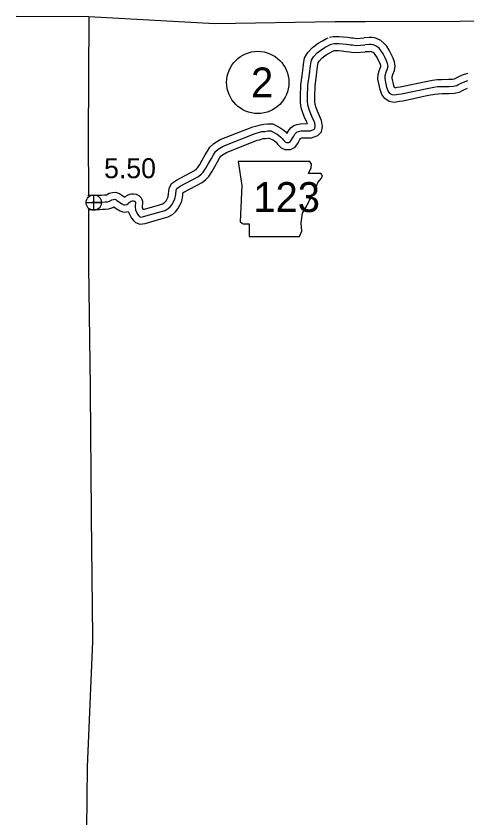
# Model space of a CAD drawing. Extents: x -83719 to 153526, y -11835 to 11446.
# Drawn here: x -2217 to -1899, y 3351 to 3918 of the extents above; entities that cross this region are included whole.
import ezdxf

# ---------------------------------------------------------------- set-up
doc = ezdxf.new("R2010")
doc.units = 0
for name, color, linetype in [('Level 10', 7, 'Continuous'), ('Level 2', 7, 'Continuous'), ('Level 21', 7, 'Continuous'), ('Level 25', 7, 'Continuous'), ('Level 26', 7, 'Continuous'), ('Level 27', 7, 'Continuous'), ('Level 59', 7, 'Continuous')]:
    doc.layers.add(name, color=color, linetype=linetype)

msp = doc.modelspace()

# ---------------------------------------------------------------- linework, layer by layer
at = {"layer": 'Level 10'}
for points in [[(-2153.53, 3791.52), (-2153.22, 3791.62), (-2151.37, 3792.74), (-2149.11, 3793.22), (-2146.88, 3793.42), (-2144.2, 3792.46), (-2143.08, 3791.66), (-2140.47, 3789.88), (-2139.58, 3790.54), (-2138.13, 3791.57), (-2136.77, 3791.92), (-2135.74, 3792.16), (-2134.34, 3792.26), (-2132.39, 3792), (-2130.48, 3791.13), (-2128.74, 3789.41), (-2127.96, 3786.98), (-2127.94, 3785.05), (-2128.07, 3783.75), (-2128.09, 3782.87), (-2128.04, 3782.29), (-2127.52, 3781.25), (-2118.31, 3783.84), (-2115.91, 3784.51), (-2113.82, 3785.15), (-2112.65, 3785.81), (-2111.9, 3786.49), (-2111.28, 3787.27), (-2109.77, 3790.06), (-2109.42, 3792.33), (-2109.08, 3796.07), (-2107.45, 3799.49), (-2103.89, 3801.86), (-2091.11, 3808.77), (-2089.69, 3809.82), (-2088.96, 3810.59), (-2087.5, 3813.03), (-2085.66, 3816.05), (-2083.59, 3819.74), (-2082.06, 3822.42), (-2080.32, 3825.24), (-2077.48, 3827.88), (-2073.06, 3830.49), (-2049.89, 3839.59), (-2047.87, 3840.08), (-2044.59, 3841.07), (-2042.11, 3841.33), (-2039.57, 3841.64), (-2035.89, 3841.61), (-2030.22, 3838.62), (-2028.78, 3837.6), (-2026.7, 3835.97), (-2025.75, 3834.91), (-2025.43, 3835.49), (-2024.32, 3837.37), (-2022.8, 3838.98), (-2020.97, 3840.38), (-2018.91, 3841.15), (-2016.42, 3841.66), (-2011.42, 3841.83), (-2012.09, 3843.21), (-2013.58, 3846.92), (-2014.58, 3849.46), (-2015.81, 3853.02), (-2016.26, 3856.75), (-2016.26, 3860.84), (-2015.98, 3869.11), (-2014.98, 3877.51), (-2014.06, 3883.52), (-2013.42, 3888.36), (-2011.03, 3892.14), (-2007.74, 3895.65), (-2003.69, 3898.71), (-2000.8, 3900.33), (-1997.88, 3901.95), (-1996.68, 3902.5)], [(-1995.76, 3902.82), (-1993.12, 3903.46), (-1990.63, 3903.39), (-1988.85, 3903.36), (-1986.19, 3903.09), (-1983.17, 3902.81), (-1980.3, 3902.49), (-1978.99, 3902.33), (-1976.73, 3902.07), (-1971.24, 3902.43)], [(-1898.25, 3877.22), (-1901.97, 3876.06), (-1905.2, 3874.57), (-1907.16, 3873.54), (-1907.65, 3873.27), (-1908.85, 3873.04), (-1911.68, 3872.92), (-1916.57, 3872.86), (-1919.81, 3872.68), (-1922.92, 3872.35), (-1927.77, 3871.38), (-1945.82, 3867.61), (-1947.94, 3867.24), (-1949.18, 3867.03), (-1949.66, 3866.96), (-1949.9, 3867.28), (-1950.42, 3868.67), (-1951.51, 3874), (-1951.45, 3874.97), (-1950.94, 3876.6), (-1949.96, 3879.44), (-1949.36, 3882.34), (-1949.87, 3885.42), (-1950.78, 3888.02), (-1951.93, 3890.49), (-1953.58, 3893.61), (-1955.41, 3896.45), (-1957.1, 3898.51), (-1959.55, 3900.65), (-1962.13, 3901.83), (-1963.86, 3902.31), (-1966, 3902.71), (-1967.81, 3902.64), (-1971.22, 3902.43)], [(-2151.77, 3781.59), (-2148.78, 3782.54), (-2148.12, 3782.99), (-2145.57, 3781.26), (-2144.95, 3780.86), (-2143.63, 3780.11), (-2142, 3779.55), (-2140.33, 3779.29), (-2137.94, 3779.72), (-2135.62, 3775.09), (-2134.32, 3773.38), (-2132.84, 3771.93), (-2129.72, 3770.68), (-2126.11, 3771.26), (-2115.62, 3774.21), (-2113.11, 3774.91), (-2109.82, 3775.91), (-2106.75, 3777.67), (-2104.59, 3779.61), (-2102.91, 3781.73), (-2100.15, 3786.83), (-2099.49, 3791.11), (-2099.33, 3792.89), (-2098.72, 3793.29), (-2085.74, 3800.31), (-2083.06, 3802.29), (-2080.95, 3804.48), (-2078.93, 3807.87), (-2077.02, 3811.01), (-2074.89, 3814.82), (-2073.47, 3817.3), (-2072.52, 3818.83), (-2071.46, 3819.82), (-2068.67, 3821.47), (-2046.86, 3830.03), (-2045.24, 3830.43), (-2042.61, 3831.22), (-2040.97, 3831.39), (-2038.99, 3831.64), (-2038.41, 3831.63), (-2035.46, 3830.08), (-2034.76, 3829.59), (-2033.56, 3828.64), (-2032.99, 3828), (-2032.46, 3827.25), (-2031.4, 3826.1), (-2029.97, 3824.74), (-2027.36, 3823.51), (-2023.38, 3823.46), (-2020.03, 3825.22), (-2018.03, 3828.22), (-2016.75, 3830.52), (-2016.28, 3831.32), (-2016.09, 3831.52), (-2015.24, 3831.69), (-2010.73, 3831.84), (-2008.57, 3831.81), (-2006.62, 3832.38), (-2004, 3833.34), (-2001.53, 3836.08), (-2000.73, 3839.74), (-2001.36, 3844), (-2002.94, 3847.27), (-2004.29, 3850.61), (-2005.19, 3852.92), (-2006.01, 3855.28), (-2006.26, 3857.35), (-2006.26, 3860.67), (-2006, 3868.35), (-2005.07, 3876.16), (-2004.16, 3882.11), (-2003.79, 3884.88), (-2003.08, 3886), (-2001.03, 3888.19), (-1998.21, 3890.32), (-1995.93, 3891.6), (-1993.36, 3893.02), (-1992.49, 3893.42)], [(-1993.41, 3893.1), (-1992.07, 3893.42), (-1990.84, 3893.39), (-1989.42, 3893.37), (-1987.16, 3893.14), (-1984.19, 3892.86), (-1981.46, 3892.56), (-1980.17, 3892.4), (-1976.98, 3892.03), (-1970.59, 3892.45)], [(-1898.64, 3866.59), (-1900.77, 3865.6), (-1902.45, 3864.72), (-1904.21, 3863.76), (-1907.66, 3863.08), (-1911.41, 3862.92), (-1916.24, 3862.87), (-1918.99, 3862.71), (-1921.4, 3862.45), (-1925.77, 3861.58), (-1943.92, 3857.79), (-1946.25, 3857.38), (-1947.6, 3857.16), (-1950.08, 3856.77), (-1953.55, 3857.4), (-1956.64, 3859.55), (-1958.79, 3862.51), (-1960.06, 3865.9), (-1961.57, 3873.3), (-1961.35, 3876.79), (-1960.45, 3879.72), (-1959.62, 3882.1), (-1959.53, 3882.55), (-1959.59, 3882.93), (-1960.05, 3884.25), (-1960.88, 3886.03), (-1962.22, 3888.55), (-1963.51, 3890.55), (-1964.31, 3891.53), (-1965.03, 3892.16), (-1965.59, 3892.41), (-1966.13, 3892.56), (-1966.72, 3892.67), (-1967.31, 3892.65), (-1970.61, 3892.45)], [(-2166.41, 3791.17), (-2165.67, 3791.17), (-2163.5, 3791.26), (-2160.5, 3791.26), (-2158.53, 3791.21)], [(-2158.95, 3791.2), (-2156.83, 3791.32), (-2154.64, 3791.48), (-2153.53, 3791.52)], [(-2166.01, 3781.17), (-2165.46, 3781.17), (-2163.29, 3781.26), (-2160.63, 3781.26), (-2158.81, 3781.21)], [(-2158.39, 3781.22), (-2156.19, 3781.34), (-2154.06, 3781.49), (-2151.77, 3781.59)]]:
    msp.add_lwpolyline(points, dxfattribs=at)
at = {"layer": 'Level 2'}
for points in [[(-2217.22, 3917.82), (-2165.69, 3917.44), (-2081.08, 3912.69), (-2076.31, 3912.54), (-1991.85, 3913.89), (-1987.75, 3913.91), (-1970.58, 3913.95)], [(-2165.69, 3917.44), (-2166.23, 3831.35)], [(-1970.58, 3913.95), (-1903.51, 3914.11), (-1824.44, 3914.8)], [(-2166.23, 3831.35), (-2166.14, 3791.46)], [(-2166.12, 3781.27), (-2166.03, 3744.62), (-2165.97, 3740.95), (-2164.82, 3655.33), (-2164.81, 3652.33), (-2164.19, 3566.7), (-2164.17, 3564.33), (-2163.12, 3478.98), (-2163.28, 3475.88), (-2166.92, 3387.5), (-2167.82, 3298.83), (-2167.96, 3296.59)]]:
    msp.add_lwpolyline(points, dxfattribs=at)
at = {"layer": 'Level 21'}
msp.add_lwpolyline([(-2060.35, 3815.1), (-2057.81, 3798.18), (-2058.94, 3772.52), (-2056.68, 3771.11), (-2052.45, 3771.11), (-2052.45, 3762.09), (-2016.92, 3762.09), (-2015.23, 3765.75), (-2015.8, 3771.67), (-2014.95, 3778.44), (-2011.85, 3783.8), (-2009.87, 3787.75), (-2007.05, 3791.97), (-2005.36, 3796.49), (-2003.95, 3800.15), (-2001.42, 3803.25), (-2000.85, 3805.23), (-2001.98, 3806.64), (-2010.72, 3806.64), (-2008.75, 3810.58), (-2008.46, 3813.12), (-2009.63, 3815.07)], close=True, dxfattribs=at)
at = {"layer": 'Level 26'}
for p, q in [((-2162.32, 3780.62), (-2162.32, 3791.45)), ((-2167.74, 3786.03), (-2156.91, 3786.03))]:
    msp.add_line(p, q, dxfattribs=at)
msp.add_circle((-2162.32, 3786.03), 5.42, dxfattribs=at)
at = {"layer": 'Level 27'}
msp.add_circle((-2046.48, 3870.9), 22, dxfattribs=at)
at = {"layer": 'Level 59'}
for points in [[(-2152.65, 3786.56), (-2150.99, 3787.08), (-2150.39, 3787.49), (-2149.5, 3788.03), (-2148.37, 3788.27), (-2147.54, 3788.34), (-2146.54, 3787.98), (-2145.94, 3787.55), (-2142.83, 3785.44), (-2142.36, 3785.15), (-2141.56, 3784.68), (-2140.79, 3784.42), (-2140.39, 3784.36), (-2139.06, 3784.6), (-2138, 3785.34), (-2137.24, 3786.05), (-2136.65, 3786.49), (-2135.99, 3786.96), (-2135.59, 3787.06), (-2134.99, 3787.2), (-2134.49, 3787.24), (-2133.79, 3787.14), (-2133.36, 3786.94), (-2133.12, 3786.71), (-2132.95, 3786.18), (-2132.95, 3785.28), (-2133.07, 3784.04), (-2133.09, 3782.71), (-2132.94, 3780.91), (-2131.36, 3777.75), (-2130.55, 3776.69), (-2130.05, 3776.19), (-2129.15, 3775.83), (-2127.19, 3776.15), (-2116.96, 3779.02), (-2114.51, 3779.71), (-2111.82, 3780.53), (-2109.7, 3781.74), (-2108.25, 3783.05), (-2107.09, 3784.5), (-2104.96, 3788.45), (-2104.46, 3791.72), (-2104.18, 3794.72), (-2103.53, 3796.09), (-2101.31, 3797.58), (-2088.42, 3804.54), (-2086.37, 3806.06), (-2084.95, 3807.53), (-2083.21, 3810.45), (-2081.34, 3813.53), (-2079.24, 3817.28), (-2077.77, 3819.86), (-2076.42, 3822.04), (-2074.47, 3823.85), (-2070.86, 3825.98), (-2048.38, 3834.81), (-2046.55, 3835.26), (-2043.6, 3836.14), (-2041.54, 3836.36), (-2039.28, 3836.64), (-2037.15, 3836.62), (-2032.84, 3834.35), (-2031.77, 3833.59), (-2030.13, 3832.3), (-2029.06, 3831.11), (-2028.55, 3830.38), (-2027.85, 3829.62), (-2027.11, 3828.92), (-2026.21, 3828.5), (-2024.58, 3828.47), (-2023.49, 3829.05), (-2022.3, 3830.83), (-2021.09, 3833), (-2020.3, 3834.34), (-2019.44, 3835.25), (-2018.52, 3835.96), (-2017.52, 3836.33), (-2015.83, 3836.68), (-2010.77, 3836.84), (-2009.24, 3836.82), (-2008.18, 3837.13), (-2006.89, 3837.61), (-2006.13, 3838.45), (-2005.81, 3839.91), (-2006.19, 3842.51), (-2007.51, 3845.24), (-2008.94, 3848.76), (-2009.89, 3851.19), (-2010.91, 3854.15), (-2011.26, 3857.05), (-2011.26, 3860.75), (-2010.99, 3868.73), (-2010.02, 3876.84), (-2009.11, 3882.81), (-2008.6, 3886.62), (-2007.06, 3889.07), (-2004.39, 3891.92), (-2000.95, 3894.51), (-1998.36, 3895.96), (-1995.62, 3897.49), (-1994.59, 3897.96)], [(-1994.59, 3897.96), (-1992.6, 3898.44), (-1990.73, 3898.39), (-1989.14, 3898.37), (-1986.67, 3898.12), (-1983.68, 3897.84), (-1980.88, 3897.52), (-1979.58, 3897.37), (-1976.85, 3897.05), (-1970.92, 3897.44)], [(-1898.28, 3871.98), (-1900.17, 3871.39), (-1902.99, 3870.09), (-1904.81, 3869.13), (-1905.93, 3868.52), (-1908.25, 3868.06), (-1911.55, 3867.92), (-1916.41, 3867.87), (-1919.4, 3867.7), (-1922.16, 3867.4), (-1926.77, 3866.48), (-1944.87, 3862.7), (-1947.1, 3862.31), (-1948.39, 3862.09), (-1950.02, 3861.84), (-1951.59, 3862.13), (-1953.1, 3863.18), (-1954.35, 3864.9), (-1955.24, 3867.29), (-1956.54, 3873.65), (-1956.4, 3875.88), (-1955.69, 3878.16), (-1954.79, 3880.77), (-1954.44, 3882.45), (-1954.73, 3884.18), (-1955.42, 3886.14), (-1956.41, 3888.26), (-1957.9, 3891.08), (-1959.46, 3893.5), (-1960.71, 3895.02), (-1962.29, 3896.4), (-1963.86, 3897.12), (-1965, 3897.44), (-1966.36, 3897.69), (-1967.56, 3897.64), (-1970.92, 3897.44)], [(-2166.71, 3786.17), (-2165.56, 3786.17), (-2163.4, 3786.26), (-2160.57, 3786.26), (-2158.67, 3786.21)], [(-2158.67, 3786.21), (-2156.51, 3786.33), (-2154.35, 3786.48), (-2152.65, 3786.56)]]:
    msp.add_lwpolyline(points, dxfattribs=at)

# ---------------------------------------------------------------- texts
at = {"layer": 'Level 21'}
msp.add_text('123', height=21.12, dxfattribs=at).set_placement((-2049.64, 3779.36))
at = {"layer": 'Level 25'}
msp.add_text('5.50', height=14.08, dxfattribs=at).set_placement((-2155.04, 3803.26))
at = {"layer": 'Level 27'}
msp.add_text('2', height=21.12, dxfattribs=at).set_placement((-2051.2, 3860.34))

doc.saveas('drawing.dxf')
